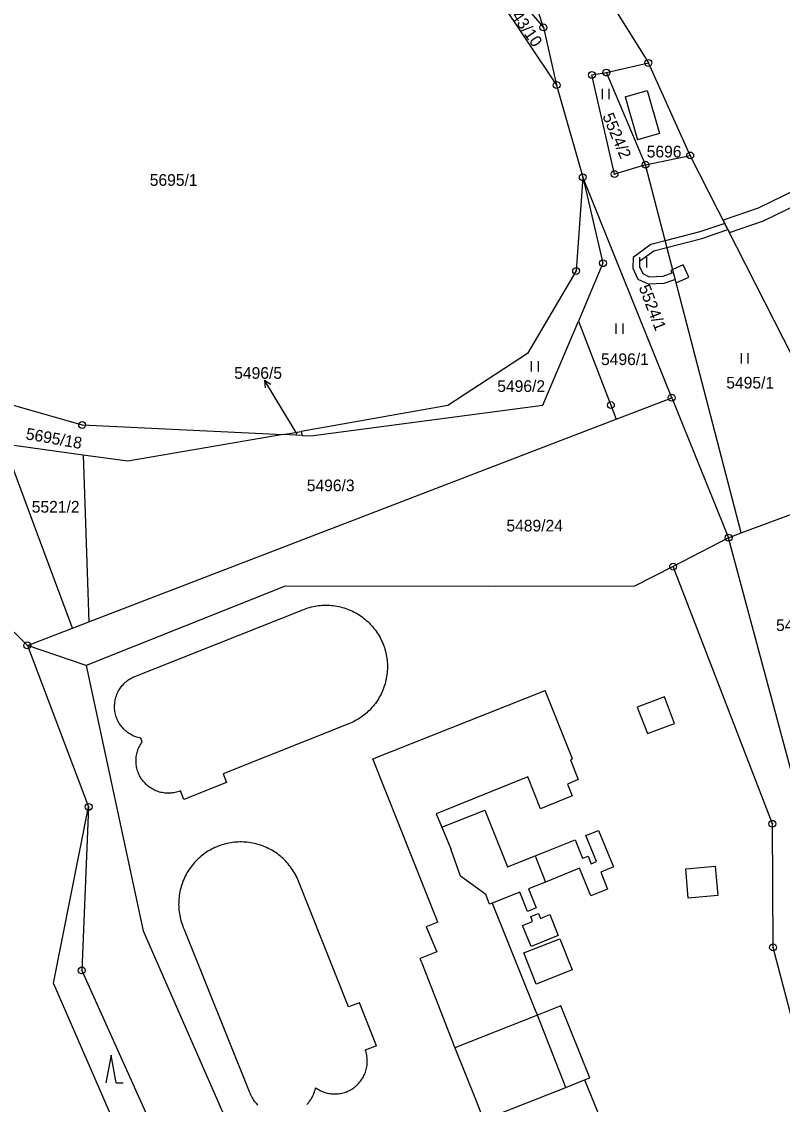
# Model space of a CAD drawing. Extents: x -644096 to -634268, y -1141430 to -1133463.
# Drawn here: x -638317.5 to -638206.9, y -1139805.7 to -1139648.3 of the extents above; entities that cross this region are included whole.
import ezdxf

# ---------------------------------------------------------------- set-up
doc = ezdxf.new("R2010")
doc.units = 0
for name, color, linetype in [('_CIVIL_CONSTRUCTION', 7, 'Continuous'), ('B_Hranice _3D', 7, 'Continuous'), ('M_Svah_Nasyp', 7, 'Continuous'), ('svrsek_osa_sjezdy', 7, 'Continuous'), ('svrsek_osa_VRT', 7, 'Continuous'), ('svrsek_popisy_VRT', 7, 'Continuous'), ('terminal_VRT', 7, 'Continuous')]:
    doc.layers.add(name, color=color, linetype=linetype)

msp = doc.modelspace()

# ---------------------------------------------------------------- linework, layer by layer
at = {"layer": '_CIVIL_CONSTRUCTION'}
for centre, radius in [((-638241.67, -1139649.17), 0.5), ((-638241.67, -1139649.17), 0.0303), ((-638226.41, -1139654.34), 0.5), ((-638226.41, -1139654.34), 0.0303), ((-638234.61, -1139656.07), 0.5), ((-638234.61, -1139656.07), 0.0303), ((-638232.51, -1139655.73), 0.5), ((-638232.51, -1139655.73), 0.0303), ((-638239.75, -1139657.55), 0.5), ((-638239.75, -1139657.55), 0.0303), ((-638220.33, -1139667.78), 0.5), ((-638220.33, -1139667.78), 0.0303), ((-638226.82, -1139669.14), 0.5), ((-638226.82, -1139669.14), 0.0303), ((-638235.94, -1139670.96), 0.5), ((-638235.94, -1139670.96), 0.0303), ((-638231.33, -1139670.5), 0.5), ((-638231.33, -1139670.5), 0.0303), ((-638233.01, -1139683.44), 0.5), ((-638233.01, -1139683.44), 0.0303), ((-638236.91, -1139684.57), 0.5), ((-638236.91, -1139684.57), 0.0303), ((-638231.86, -1139704.07), 0.5), ((-638223.01, -1139703), 0.5), ((-638223.01, -1139703), 0.0303), ((-638231.86, -1139704.07), 0.0303), ((-638308.74, -1139706.95), 0.5), ((-638308.74, -1139706.95), 0.0303), ((-638214.74, -1139723.34), 0.5), ((-638214.74, -1139723.34), 0.0303), ((-638222.81, -1139727.54), 0.5), ((-638222.81, -1139727.54), 0.0303), ((-638316.7, -1139739), 0.5), ((-638316.7, -1139739), 0.0303), ((-638307.8, -1139762.47), 0.5), ((-638307.8, -1139762.47), 0.0303), ((-638208.38, -1139764.93), 0.5), ((-638208.38, -1139764.93), 0.0303), ((-638208.27, -1139782.9), 0.5), ((-638208.27, -1139782.9), 0.0303), ((-638308.81, -1139786.25), 0.5), ((-638308.81, -1139786.25), 0.0303)]:
    msp.add_circle(centre, radius, dxfattribs=at)
at = {"layer": 'B_Hranice _3D'}
for points in [[(-638214.61, -1139679), (-638209.66, -1139677.28), (-638196.77, -1139671.03), (-638193.49, -1139669.62), (-638193.76, -1139669.19), (-638194.29, -1139668.33), (-638194.56, -1139667.9), (-638197.61, -1139669.21), (-638210.42, -1139675.42), (-638215.53, -1139677.2), (-638215.3, -1139677.65), (-638214.84, -1139678.55)], [(-638222.87, -1139684.36), (-638223.15, -1139684.49), (-638222.98, -1139684.89), (-638224.32, -1139685.37), (-638226.24, -1139685.46), (-638227.18, -1139685.01), (-638227.67, -1139683.97), (-638227.63, -1139683.12), (-638225.59, -1139681.65), (-638223.7, -1139681.16), (-638218.62, -1139679.86), (-638214.84, -1139678.55), (-638215.3, -1139677.65), (-638218.9, -1139678.9), (-638223.95, -1139680.2), (-638226.03, -1139680.73), (-638228.61, -1139682.6), (-638228.69, -1139684.17), (-638227.92, -1139685.75), (-638226.44, -1139686.46), (-638224.12, -1139686.37), (-638222.58, -1139685.81), (-638222.36, -1139686.32), (-638220.51, -1139685.49), (-638221.33, -1139683.67)]]:
    msp.add_lwpolyline(points, close=True, dxfattribs=at)
at = {"layer": 'M_Svah_Nasyp'}
for p, q in [((-638229.77, -1139659.25), (-638226.56, -1139658.33)), ((-638226.56, -1139658.33), (-638224.77, -1139664.59)), ((-638229.77, -1139659.25), (-638227.98, -1139665.51)), ((-638224.77, -1139664.59), (-638227.98, -1139665.51)), ((-638301.08, -1139743.52), (-638276.67, -1139733.81)), ((-638266.47, -1139755.49), (-638241.42, -1139745.55)), ((-638237.42, -1139755.49), (-638241.42, -1139745.55)), ((-638224.06, -1139746.49), (-638228.06, -1139747.98)), ((-638222.59, -1139750.33), (-638224.06, -1139746.49)), ((-638228.06, -1139747.98), (-638226.55, -1139751.8)), ((-638269.85, -1139750.36), (-638288.23, -1139757.67)), ((-638226.55, -1139751.8), (-638222.59, -1139750.33)), ((-638300.02, -1139753.02), (-638300.22, -1139752.49)), ((-638257, -1139779.22), (-638266.47, -1139755.49)), ((-638237.42, -1139755.49), (-638237.74, -1139755.62)), ((-638237.74, -1139755.62), (-638236.6, -1139758.51)), ((-638287.74, -1139758.92), (-638293.95, -1139761.41)), ((-638288.23, -1139757.67), (-638287.74, -1139758.92)), ((-638243.94, -1139758.12), (-638257.28, -1139763.5)), ((-638242.09, -1139762.75), (-638243.94, -1139758.12)), ((-638236.6, -1139758.51), (-638238.18, -1139759.15)), ((-638293.95, -1139761.41), (-638294.46, -1139760.16)), ((-638238.18, -1139759.15), (-638237.48, -1139760.87)), ((-638237.48, -1139760.87), (-638242.09, -1139762.75)), ((-638257.28, -1139763.5), (-638256.46, -1139765.42)), ((-638256.46, -1139765.42), (-638250.17, -1139762.97)), ((-638250.17, -1139762.97), (-638246.9, -1139771.21)), ((-638256.46, -1139765.42), (-638255.11, -1139768.55)), ((-638235.51, -1139766.65), (-638233.66, -1139765.9)), ((-638233.96, -1139770.43), (-638235.51, -1139766.65)), ((-638233.66, -1139765.9), (-638231.49, -1139771.21)), ((-638242.88, -1139769.58), (-638237.06, -1139767.27)), ((-638237.06, -1139767.27), (-638235.99, -1139769.95)), ((-638253.71, -1139772.52), (-638255.11, -1139768.55)), ((-638246.9, -1139771.21), (-638242.88, -1139769.58)), ((-638242.88, -1139769.58), (-638241.37, -1139773.41)), ((-638235.99, -1139769.95), (-638235.17, -1139769.63)), ((-638235.17, -1139769.63), (-638234.72, -1139770.73)), ((-638236.4, -1139771.4), (-638241.37, -1139773.41)), ((-638234.78, -1139775.39), (-638236.4, -1139771.4)), ((-638234.72, -1139770.73), (-638233.96, -1139770.43)), ((-638231.49, -1139771.21), (-638233.34, -1139771.96)), ((-638220.94, -1139771.49), (-638216.68, -1139771.08)), ((-638220.6, -1139775.76), (-638220.94, -1139771.49)), ((-638216.68, -1139771.08), (-638216.33, -1139775.35)), ((-638270.01, -1139791.54), (-638277.39, -1139773.03)), ((-638250.04, -1139775.23), (-638253.71, -1139772.52)), ((-638233.34, -1139771.96), (-638232.36, -1139774.41)), ((-638241.37, -1139773.41), (-638243.82, -1139774.38)), ((-638243.82, -1139774.38), (-638242.72, -1139777.17)), ((-638232.36, -1139774.41), (-638234.78, -1139775.39)), ((-638249.49, -1139776.62), (-638250.04, -1139775.23)), ((-638245.08, -1139774.88), (-638249.13, -1139776.48)), ((-638243.98, -1139777.66), (-638245.08, -1139774.88)), ((-638216.33, -1139775.35), (-638220.6, -1139775.76)), ((-638249.13, -1139776.48), (-638249.49, -1139776.62)), ((-638249.13, -1139776.48), (-638242.86, -1139792.02)), ((-638242.72, -1139777.17), (-638243.98, -1139777.66)), ((-638257, -1139779.22), (-638258.71, -1139779.9)), ((-638244.69, -1139779.7), (-638243.26, -1139779.13)), ((-638243.52, -1139778.43), (-638242.39, -1139777.99)), ((-638243.26, -1139779.13), (-638243.52, -1139778.43)), ((-638242.39, -1139777.99), (-638242.11, -1139778.68)), ((-638242.11, -1139778.68), (-638240.72, -1139778.11)), ((-638240.72, -1139778.11), (-638239.52, -1139781.15)), ((-638293.92, -1139780.28), (-638284.44, -1139803.85)), ((-638258.71, -1139779.9), (-638257.16, -1139783.55)), ((-638243.46, -1139782.78), (-638244.69, -1139779.7)), ((-638244.5, -1139783.69), (-638239.28, -1139781.63)), ((-638239.52, -1139781.15), (-638243.46, -1139782.78)), ((-638239.28, -1139781.63), (-638237.5, -1139786.17)), ((-638257.16, -1139783.55), (-638259.58, -1139784.53)), ((-638242.73, -1139788.22), (-638244.5, -1139783.69)), ((-638259.41, -1139785.06), (-638259.58, -1139784.53)), ((-638259.41, -1139785.06), (-638254.54, -1139797.5)), ((-638237.5, -1139786.17), (-638242.73, -1139788.22)), ((-638268.43, -1139790.94), (-638270.01, -1139791.54)), ((-638265.94, -1139797.21), (-638268.43, -1139790.94)), ((-638242.86, -1139792.02), (-638242.55, -1139792.76)), ((-638239.14, -1139791.4), (-638242.55, -1139792.76)), ((-638234.93, -1139801.86), (-638239.14, -1139791.4)), ((-638242.55, -1139792.76), (-638254.54, -1139797.5)), ((-638238.43, -1139803.28), (-638242.55, -1139792.76)), ((-638265.94, -1139797.21), (-638267.57, -1139797.82)), ((-638254.54, -1139797.5), (-638251.55, -1139804.97)), ((-638238.43, -1139803.28), (-638235.7, -1139802.17)), ((-638235.7, -1139802.17), (-638234.93, -1139801.86)), ((-638235.7, -1139802.17), (-638235.16, -1139803.48)), ((-638250.38, -1139807.96), (-638238.43, -1139803.28)), ((-638235.16, -1139803.48), (-638233.06, -1139808.55)), ((-638251.55, -1139804.97), (-638250.38, -1139807.96))]:
    msp.add_line(p, q, dxfattribs=at)
for points in [[(-638276.67, -1139733.81), (-638276.42, -1139733.71), (-638276.17, -1139733.62), (-638275.92, -1139733.54), (-638275.66, -1139733.47), (-638275.4, -1139733.4), (-638275.14, -1139733.34), (-638274.88, -1139733.29), (-638274.61, -1139733.25), (-638274.35, -1139733.21), (-638274.08, -1139733.19), (-638273.82, -1139733.17), (-638273.55, -1139733.16), (-638273.29, -1139733.15), (-638273.02, -1139733.16), (-638272.75, -1139733.17), (-638272.49, -1139733.19), (-638272.22, -1139733.22), (-638271.96, -1139733.25), (-638271.69, -1139733.3), (-638271.43, -1139733.35), (-638271.17, -1139733.41), (-638270.91, -1139733.48), (-638270.66, -1139733.55), (-638270.4, -1139733.64), (-638270.15, -1139733.73), (-638269.9, -1139733.82), (-638269.66, -1139733.93), (-638269.42, -1139734.04), (-638269.18, -1139734.16), (-638268.94, -1139734.29), (-638268.71, -1139734.42), (-638268.48, -1139734.56), (-638268.26, -1139734.71), (-638268.04, -1139734.86), (-638267.83, -1139735.02), (-638267.62, -1139735.19), (-638267.42, -1139735.36), (-638267.22, -1139735.54), (-638267.03, -1139735.72), (-638266.84, -1139735.91), (-638266.66, -1139736.11), (-638266.48, -1139736.31), (-638266.31, -1139736.52), (-638266.15, -1139736.73), (-638265.99, -1139736.94), (-638265.84, -1139737.16), (-638265.7, -1139737.39), (-638265.56, -1139737.62), (-638265.43, -1139737.85), (-638265.3, -1139738.09), (-638265.19, -1139738.33), (-638265.08, -1139738.57), (-638264.98, -1139738.82), (-638264.88, -1139739.07), (-638264.8, -1139739.32), (-638264.72, -1139739.57), (-638264.65, -1139739.83), (-638264.58, -1139740.09), (-638264.53, -1139740.35), (-638264.48, -1139740.61), (-638264.44, -1139740.88), (-638264.4, -1139741.14), (-638264.38, -1139741.41), (-638264.36, -1139741.67), (-638264.35, -1139741.94), (-638264.35, -1139742.21), (-638264.36, -1139742.47), (-638264.38, -1139742.74), (-638264.4, -1139743.01), (-638264.43, -1139743.27), (-638264.47, -1139743.54), (-638264.52, -1139743.8), (-638264.57, -1139744.06), (-638264.63, -1139744.32), (-638264.7, -1139744.58), (-638264.78, -1139744.83), (-638264.86, -1139745.08), (-638264.96, -1139745.34), (-638265.06, -1139745.58), (-638265.16, -1139745.83), (-638265.28, -1139746.07), (-638265.4, -1139746.31), (-638265.53, -1139746.54), (-638265.67, -1139746.77), (-638265.81, -1139747), (-638265.96, -1139747.22), (-638266.11, -1139747.43), (-638266.28, -1139747.65), (-638266.44, -1139747.85), (-638266.62, -1139748.05), (-638266.8, -1139748.25), (-638266.98, -1139748.44), (-638267.18, -1139748.63), (-638267.37, -1139748.81), (-638267.58, -1139748.98), (-638267.78, -1139749.15), (-638268, -1139749.31), (-638268.21, -1139749.47), (-638268.44, -1139749.61), (-638268.66, -1139749.76)], [(-638300.22, -1139752.49), (-638300.41, -1139752.45), (-638300.59, -1139752.4), (-638300.78, -1139752.35), (-638300.96, -1139752.28), (-638301.14, -1139752.22), (-638301.31, -1139752.14), (-638301.48, -1139752.05), (-638301.65, -1139751.96), (-638301.82, -1139751.86), (-638301.98, -1139751.76), (-638302.13, -1139751.65), (-638302.29, -1139751.53), (-638302.43, -1139751.41), (-638302.57, -1139751.28), (-638302.71, -1139751.15), (-638302.84, -1139751), (-638302.96, -1139750.86), (-638303.08, -1139750.71), (-638303.2, -1139750.55), (-638303.3, -1139750.39), (-638303.4, -1139750.23), (-638303.49, -1139750.06), (-638303.58, -1139749.89), (-638303.66, -1139749.72), (-638303.73, -1139749.54), (-638303.79, -1139749.36), (-638303.85, -1139749.17), (-638303.9, -1139748.99), (-638303.94, -1139748.8), (-638303.97, -1139748.61), (-638304, -1139748.42), (-638304.02, -1139748.23), (-638304.03, -1139748.04), (-638304.03, -1139747.85), (-638304.03, -1139747.66), (-638304.01, -1139747.47), (-638303.99, -1139747.28), (-638303.96, -1139747.09), (-638303.93, -1139746.9), (-638303.88, -1139746.71), (-638303.83, -1139746.53), (-638303.77, -1139746.34), (-638303.71, -1139746.16), (-638303.63, -1139745.99), (-638303.55, -1139745.81), (-638303.46, -1139745.64), (-638303.37, -1139745.48), (-638303.27, -1139745.31), (-638303.16, -1139745.16), (-638303.05, -1139745), (-638302.93, -1139744.85), (-638302.8, -1139744.71), (-638302.67, -1139744.57), (-638302.53, -1139744.44), (-638302.39, -1139744.31), (-638302.24, -1139744.19), (-638302.08, -1139744.07), (-638301.93, -1139743.96), (-638301.77, -1139743.86), (-638301.6, -1139743.77), (-638301.43, -1139743.68), (-638301.26, -1139743.59), (-638301.08, -1139743.52)], [(-638268.66, -1139749.76), (-638268.89, -1139749.89), (-638269.13, -1139750.02), (-638269.36, -1139750.14), (-638269.6, -1139750.25), (-638269.85, -1139750.36)], [(-638294.46, -1139760.16), (-638294.64, -1139760.23), (-638294.82, -1139760.29), (-638295.01, -1139760.34), (-638295.2, -1139760.38), (-638295.39, -1139760.42), (-638295.58, -1139760.45), (-638295.77, -1139760.47), (-638295.96, -1139760.49), (-638296.15, -1139760.49), (-638296.34, -1139760.49), (-638296.54, -1139760.48), (-638296.73, -1139760.46), (-638296.92, -1139760.44), (-638297.11, -1139760.4), (-638297.3, -1139760.36), (-638297.48, -1139760.31), (-638297.67, -1139760.26), (-638297.85, -1139760.19), (-638298.03, -1139760.12), (-638298.2, -1139760.04), (-638298.38, -1139759.96), (-638298.54, -1139759.87), (-638298.71, -1139759.77), (-638298.87, -1139759.66), (-638299.03, -1139759.55), (-638299.18, -1139759.43), (-638299.33, -1139759.3), (-638299.47, -1139759.18), (-638299.6, -1139759.04), (-638299.73, -1139758.9), (-638299.86, -1139758.75), (-638299.97, -1139758.6), (-638300.09, -1139758.44), (-638300.19, -1139758.28), (-638300.29, -1139758.11), (-638300.38, -1139757.95), (-638300.47, -1139757.77), (-638300.55, -1139757.6), (-638300.62, -1139757.42), (-638300.68, -1139757.24), (-638300.74, -1139757.05), (-638300.78, -1139756.86), (-638300.83, -1139756.68), (-638300.86, -1139756.49), (-638300.88, -1139756.3), (-638300.9, -1139756.1), (-638300.91, -1139755.91), (-638300.91, -1139755.72), (-638300.91, -1139755.53), (-638300.89, -1139755.34), (-638300.87, -1139755.14), (-638300.84, -1139754.95), (-638300.8, -1139754.77), (-638300.76, -1139754.58), (-638300.7, -1139754.39), (-638300.64, -1139754.21), (-638300.58, -1139754.03), (-638300.5, -1139753.85), (-638300.42, -1139753.68), (-638300.33, -1139753.51), (-638300.23, -1139753.34), (-638300.13, -1139753.18), (-638300.02, -1139753.02)], [(-638277.39, -1139773.03), (-638277.5, -1139772.79), (-638277.61, -1139772.55), (-638277.74, -1139772.31), (-638277.87, -1139772.08), (-638278, -1139771.85), (-638278.15, -1139771.63), (-638278.3, -1139771.41), (-638278.45, -1139771.19), (-638278.62, -1139770.98), (-638278.78, -1139770.77), (-638278.96, -1139770.57), (-638279.14, -1139770.38), (-638279.33, -1139770.19), (-638279.52, -1139770), (-638279.71, -1139769.82), (-638279.92, -1139769.65), (-638280.12, -1139769.48), (-638280.34, -1139769.32), (-638280.55, -1139769.17), (-638280.78, -1139769.02), (-638281, -1139768.88), (-638281.23, -1139768.74), (-638281.46, -1139768.62), (-638281.7, -1139768.5), (-638281.94, -1139768.38), (-638282.19, -1139768.28), (-638282.43, -1139768.18), (-638282.68, -1139768.08), (-638282.93, -1139768), (-638283.19, -1139767.92), (-638283.45, -1139767.85), (-638283.7, -1139767.79), (-638283.96, -1139767.73), (-638284.23, -1139767.69), (-638284.49, -1139767.65), (-638284.76, -1139767.62), (-638285.02, -1139767.59), (-638285.29, -1139767.58), (-638285.55, -1139767.57), (-638285.82, -1139767.57), (-638286.08, -1139767.58), (-638286.35, -1139767.59), (-638286.61, -1139767.62), (-638286.88, -1139767.65), (-638287.14, -1139767.69), (-638287.41, -1139767.74), (-638287.67, -1139767.79), (-638287.92, -1139767.85), (-638288.18, -1139767.92), (-638288.44, -1139768), (-638288.69, -1139768.08), (-638288.94, -1139768.18), (-638289.18, -1139768.28), (-638289.43, -1139768.38), (-638289.67, -1139768.5), (-638289.91, -1139768.62), (-638290.14, -1139768.75), (-638290.37, -1139768.88), (-638290.59, -1139769.02), (-638290.82, -1139769.17), (-638291.03, -1139769.33), (-638291.24, -1139769.49), (-638291.45, -1139769.66), (-638291.65, -1139769.83), (-638291.85, -1139770.01), (-638292.04, -1139770.19), (-638292.23, -1139770.38), (-638292.41, -1139770.58), (-638292.58, -1139770.78), (-638292.75, -1139770.99), (-638292.91, -1139771.2), (-638293.07, -1139771.41), (-638293.22, -1139771.63), (-638293.36, -1139771.86), (-638293.5, -1139772.08), (-638293.63, -1139772.32), (-638293.75, -1139772.55), (-638293.87, -1139772.79), (-638293.97, -1139773.04), (-638294.08, -1139773.28), (-638294.17, -1139773.53), (-638294.26, -1139773.78), (-638294.34, -1139774.04), (-638294.41, -1139774.29), (-638294.47, -1139774.55), (-638294.53, -1139774.81), (-638294.58, -1139775.07), (-638294.62, -1139775.34), (-638294.65, -1139775.6), (-638294.68, -1139775.87), (-638294.7, -1139776.13), (-638294.7, -1139776.4), (-638294.71, -1139776.66), (-638294.7, -1139776.93), (-638294.69, -1139777.2), (-638294.67, -1139777.46), (-638294.64, -1139777.73), (-638294.6, -1139777.99), (-638294.55, -1139778.25), (-638294.5, -1139778.51)], [(-638294.5, -1139778.51), (-638294.44, -1139778.77), (-638294.37, -1139779.03), (-638294.3, -1139779.28), (-638294.21, -1139779.54), (-638294.12, -1139779.79), (-638294.03, -1139780.03), (-638293.92, -1139780.28)], [(-638274.79, -1139803.3), (-638274.63, -1139803.41), (-638274.47, -1139803.51), (-638274.3, -1139803.61), (-638274.14, -1139803.7), (-638273.96, -1139803.78), (-638273.79, -1139803.85), (-638273.61, -1139803.92), (-638273.42, -1139803.98), (-638273.24, -1139804.04), (-638273.05, -1139804.08), (-638272.87, -1139804.12), (-638272.68, -1139804.15), (-638272.49, -1139804.17), (-638272.3, -1139804.19), (-638272.1, -1139804.2), (-638271.91, -1139804.2), (-638271.72, -1139804.19), (-638271.53, -1139804.17), (-638271.34, -1139804.15), (-638271.15, -1139804.12), (-638270.96, -1139804.08), (-638270.78, -1139804.03), (-638270.59, -1139803.98), (-638270.41, -1139803.92), (-638270.23, -1139803.85), (-638270.06, -1139803.77), (-638269.88, -1139803.69), (-638269.71, -1139803.6), (-638269.55, -1139803.5), (-638269.39, -1139803.4), (-638269.23, -1139803.29), (-638269.08, -1139803.17), (-638268.93, -1139803.05), (-638268.79, -1139802.92), (-638268.65, -1139802.79), (-638268.52, -1139802.65), (-638268.39, -1139802.51), (-638268.27, -1139802.36), (-638268.16, -1139802.2), (-638268.05, -1139802.04), (-638267.95, -1139801.88), (-638267.85, -1139801.72), (-638267.76, -1139801.54), (-638267.68, -1139801.37), (-638267.61, -1139801.2), (-638267.54, -1139801.02), (-638267.48, -1139800.83), (-638267.43, -1139800.65), (-638267.39, -1139800.46), (-638267.35, -1139800.27), (-638267.32, -1139800.08), (-638267.3, -1139799.89), (-638267.29, -1139799.7), (-638267.28, -1139799.51), (-638267.28, -1139799.32), (-638267.29, -1139799.13), (-638267.31, -1139798.94), (-638267.33, -1139798.75), (-638267.36, -1139798.56), (-638267.4, -1139798.37), (-638267.45, -1139798.19), (-638267.51, -1139798), (-638267.57, -1139797.82)], [(-638284.44, -1139803.85), (-638284.37, -1139804.04), (-638284.3, -1139804.22), (-638284.22, -1139804.4), (-638284.13, -1139804.58), (-638284.04, -1139804.75), (-638283.94, -1139804.93), (-638283.83, -1139805.09), (-638283.71, -1139805.25), (-638283.59, -1139805.41), (-638283.46, -1139805.56), (-638283.33, -1139805.71), (-638283.19, -1139805.85)], [(-638276.07, -1139805.73), (-638275.93, -1139805.58), (-638275.8, -1139805.43), (-638275.68, -1139805.27), (-638275.57, -1139805.11), (-638275.46, -1139804.95), (-638275.35, -1139804.78), (-638275.26, -1139804.6), (-638275.17, -1139804.43), (-638275.09, -1139804.24), (-638275.01, -1139804.06), (-638274.95, -1139803.87), (-638274.89, -1139803.69), (-638274.83, -1139803.49), (-638274.79, -1139803.3)]]:
    msp.add_lwpolyline(points, dxfattribs=at)
at = {"layer": 'svrsek_osa_sjezdy'}
for p, q in [((-638233.1, -1139659.61), (-638233.1, -1139658.11)), ((-638232.1, -1139659.61), (-638232.1, -1139658.11)), ((-638227.64, -1139684.07), (-638227.64, -1139682.57)), ((-638226.64, -1139684.07), (-638226.64, -1139682.57)), ((-638231.07, -1139693.73), (-638231.07, -1139692.23)), ((-638230.07, -1139693.73), (-638230.07, -1139692.23)), ((-638243.38, -1139699.17), (-638243.38, -1139697.67)), ((-638242.38, -1139699.17), (-638242.38, -1139697.67)), ((-638212.88, -1139698.01), (-638212.88, -1139696.51)), ((-638211.88, -1139698.01), (-638211.88, -1139696.51)), ((-638304.53, -1139798.58), (-638305.28, -1139802.58)), ((-638303.78, -1139802.58), (-638304.53, -1139798.58)), ((-638303.78, -1139802.58), (-638302.78, -1139802.58))]:
    msp.add_line(p, q, dxfattribs=at)
at = {"layer": 'svrsek_popisy_VRT'}
for p, q in [((-638280.69, -1139703.02), (-638282.24, -1139700.45)), ((-638282.24, -1139700.45), (-638281.29, -1139701.05)), ((-638282.24, -1139700.45), (-638282.15, -1139701.56)), ((-638277.49, -1139708.28), (-638280.69, -1139703.02))]:
    msp.add_line(p, q, dxfattribs=at)
at = {"layer": 'terminal_VRT'}
for p, q in [((-638259.28, -1139628.35), (-638239.75, -1139657.55)), ((-638259.28, -1139628.35), (-638241.67, -1139649.17)), ((-638240, -1139632.57), (-638226.41, -1139654.34)), ((-638241.67, -1139649.17), (-638246.75, -1139633.41)), ((-638241.67, -1139649.17), (-638239.75, -1139657.55)), ((-638232.51, -1139655.73), (-638226.41, -1139654.34)), ((-638220.33, -1139667.78), (-638226.41, -1139654.34)), ((-638226.82, -1139669.14), (-638232.51, -1139655.73)), ((-638239.75, -1139657.55), (-638235.94, -1139670.96)), ((-638226.82, -1139669.14), (-638220.33, -1139667.78)), ((-638212.92, -1139722.66), (-638226.82, -1139669.14)), ((-638235.94, -1139670.96), (-638236.91, -1139684.57)), ((-638223.01, -1139703), (-638235.94, -1139670.96)), ((-638231.08, -1139706.1), (-638223.01, -1139703)), ((-638223.01, -1139703), (-638214.74, -1139723.34)), ((-638279.49, -1139708.35), (-638276.9, -1139707.89)), ((-638276.76, -1139708.48), (-638279.49, -1139708.35)), ((-638276.9, -1139707.89), (-638276.76, -1139708.48)), ((-638315.23, -1139722.82), (-638320.09, -1139709.76)), ((-638308.59, -1139711.34), (-638320.09, -1139709.76)), ((-638212.92, -1139722.66), (-638199.7, -1139717.73)), ((-638310.14, -1139736.48), (-638315.23, -1139722.82)), ((-638214.74, -1139723.34), (-638212.92, -1139722.66)), ((-638214.74, -1139723.34), (-638222.81, -1139727.54)), ((-638198.75, -1139783.01), (-638214.74, -1139723.34)), ((-638316.7, -1139739), (-638320.55, -1139735.19)), ((-638316.7, -1139739), (-638310.14, -1139736.48)), ((-638310.14, -1139736.48), (-638307.78, -1139735.57)), ((-638316.7, -1139739), (-638307.8, -1139762.47)), ((-638308.17, -1139741.94), (-638316.7, -1139739))]:
    msp.add_line(p, q, dxfattribs=at)
for points in [[(-638226.82, -1139669.14), (-638231.33, -1139670.5), (-638234.61, -1139656.07), (-638232.51, -1139655.73)], [(-638199.7, -1139717.73), (-638204.04, -1139699.75), (-638220.33, -1139667.78)], [(-638235.94, -1139670.96), (-638233.01, -1139683.44), (-638236.57, -1139691.88)], [(-638236.91, -1139684.57), (-638243.99, -1139696.58), (-638255.56, -1139704.11), (-638276.9, -1139707.89)], [(-638276.76, -1139708.48), (-638275.5, -1139708.54), (-638241.74, -1139704.1), (-638236.57, -1139691.88)], [(-638236.57, -1139691.88), (-638231.86, -1139704.07), (-638231.08, -1139706.1)], [(-638341.58, -1139697.57), (-638308.74, -1139706.95), (-638279.49, -1139708.35)], [(-638307.78, -1139735.57), (-638237.28, -1139708.48), (-638231.08, -1139706.1)], [(-638279.49, -1139708.35), (-638302.08, -1139712.24), (-638308.59, -1139711.34)], [(-638308.59, -1139711.34), (-638308.26, -1139721.25), (-638307.78, -1139735.57)], [(-638222.81, -1139727.54), (-638228.41, -1139730.38), (-638248.62, -1139730.44), (-638279.21, -1139730.39), (-638308.17, -1139741.94)], [(-638143.37, -1139961.91), (-638143.18, -1139951.04), (-638146.19, -1139937.47), (-638195.09, -1139832.97), (-638208.27, -1139782.9), (-638208.38, -1139764.93), (-638222.81, -1139727.54)], [(-638308.17, -1139741.94), (-638299.87, -1139780.51), (-638279.07, -1139827.95), (-638269.23, -1139854.31), (-638277.14, -1139875.58), (-638281.69, -1139887.83), (-638280.96, -1139891.67), (-638260.12, -1139960.99), (-638250.7, -1139982.63)], [(-638296.29, -1139826.3), (-638312.93, -1139788.11), (-638307.8, -1139762.47)], [(-638307.8, -1139762.47), (-638308.81, -1139786.25), (-638292.3, -1139822.89), (-638289.93, -1139832.09)]]:
    msp.add_lwpolyline(points, dxfattribs=at)

# ---------------------------------------------------------------- texts
at = {"layer": 'svrsek_osa_VRT'}
for s, rotation, p in [('5543/10', 305, (-638247.82, -1139645.45)), ('5524/2', 293, (-638233.12, -1139662.04)), ('5524/1', 291, (-638227.84, -1139686.94)), ('5695/18', 350, (-638317.02, -1139709.03))]:
    msp.add_text(s, height=1.7, rotation=rotation, dxfattribs=at).set_placement(p)
for s, p in [('5696', (-638226.65, -1139668.07)), ('5695/1', (-638298.91, -1139672.2)), ('5496/1', (-638233.29, -1139698.25)), ('5496/5', (-638286.63, -1139700.25)), ('5496/2', (-638248.38, -1139702.16)), ('5495/1', (-638215.08, -1139701.67)), ('5496/3', (-638276.08, -1139716.59)), ('5521/2', (-638316.07, -1139719.7)), ('5489/24', (-638247.05, -1139722.44)), ('5495/2', (-638207.84, -1139736.9))]:
    msp.add_text(s, height=1.7, dxfattribs=at).set_placement(p)

doc.saveas('drawing.dxf')
